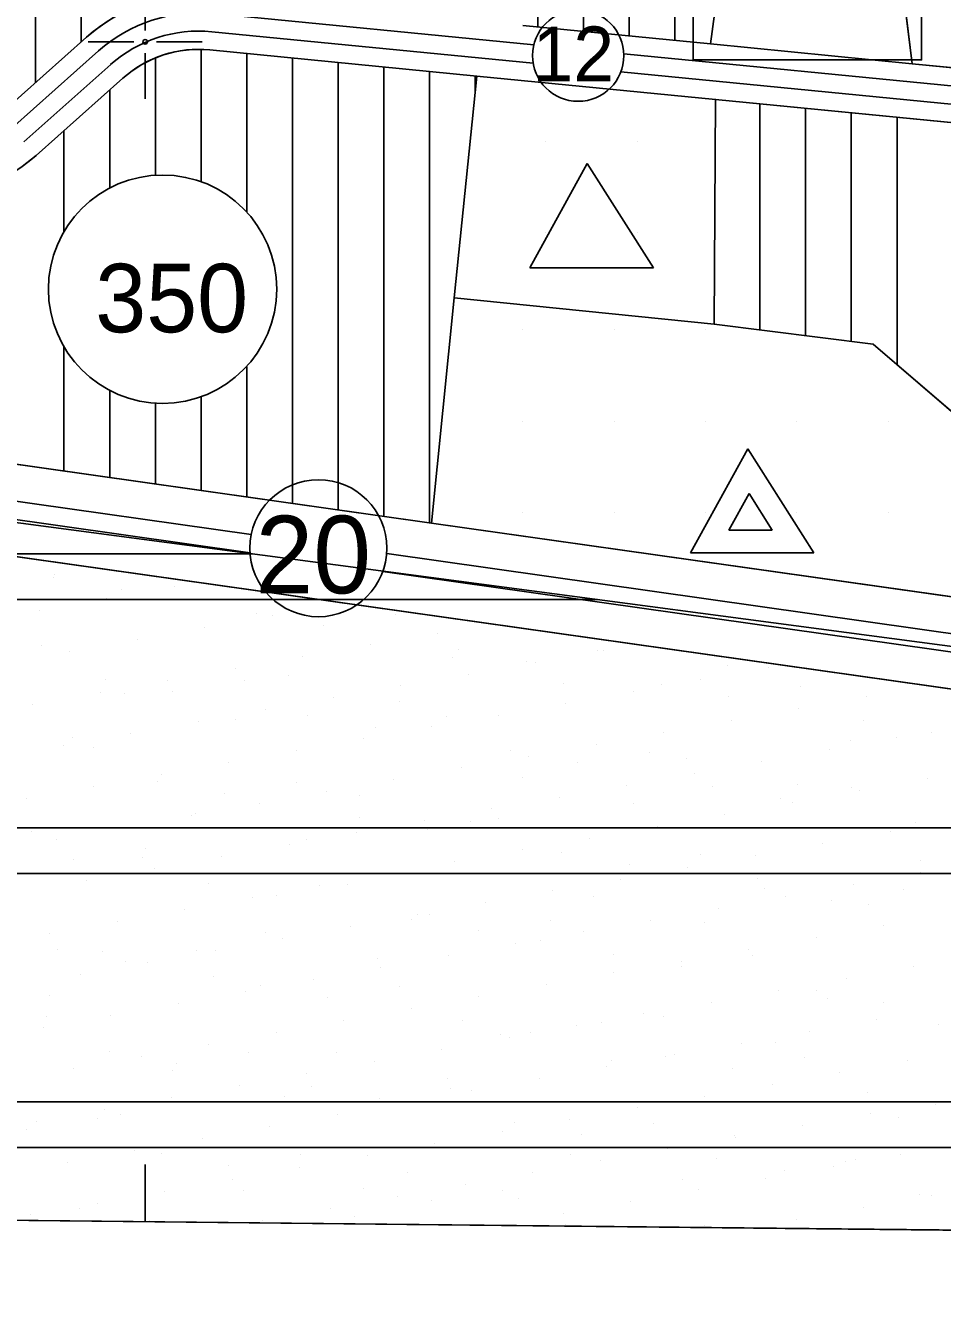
# Model space of a CAD drawing. Extents: x 419109 to 421295, y 4452223 to 4457798.
# Drawn here: x 419473.8 to 419674.5, y 4452223.3 to 4452503.6 of the extents above; entities that cross this region are included whole.
import ezdxf

# ---------------------------------------------------------------- set-up
doc = ezdxf.new("R2010")
doc.units = 0
for name, color, linetype in [('ADA', 7, 'Continuous'), ('ADAKENARI', 7, 'Continuous'), ('Default', 7, 'Continuous'), ('KALDIRIM', 7, 'Continuous'), ('KD_DAIRE', 7, 'Continuous'), ('KD_YGEN', 7, 'Continuous'), ('LJ_SEMBOL', 7, 'Continuous'), ('PAFTALAMA', 7, 'Continuous'), ('PL_AYA_REKREASYON_AL', 7, 'Continuous'), ('PL_K_BHA', 7, 'Continuous'), ('PL_KON_MEV_350', 7, 'Continuous'), ('PL_SAY_ILKOGRETIM', 7, 'Continuous'), ('PL_SAY_ORTAOGRETIM', 7, 'Continuous'), ('SIT_TR_KULTUR', 7, 'Continuous'), ('SM_DAIRE', 7, 'Continuous'), ('SM_TAKS', 7, 'Continuous'), ('SN_3_DERECE_KAYNAK_KORUMA', 7, 'Continuous'), ('SN_KULTUR_REKREASYON', 7, 'Continuous'), ('TR_ILKEGITIM', 7, 'Continuous'), ('TR_ORTAEGITIM', 7, 'Continuous'), ('TR_ORTAYOGUNKONUT', 7, 'Continuous'), ('TR_PARKALANI', 7, 'Continuous')]:
    doc.layers.add(name, color=color, linetype=linetype)

# ---------------------------------------------------------------- blocks, each defined once
blk = doc.blocks.new('POINT_DISPLAY')
at = {"layer": 'Default'}
blk.add_line((0, 0), (0, 0), dxfattribs=at)

msp = doc.modelspace()

# ---------------------------------------------------------------- linework, layer by layer
at = {"layer": 'ADA'}
for p, q in [((419665.17, 4452517.31), (419667.93, 4452495.21)), ((419623.77, 4452499.54), (419625.83, 4452515.34)), ((419572.57, 4452492.51), (419567.66, 4452443.95)), ((419624.88, 4452487.37), (419624.58, 4452438.19)), ((419567.66, 4452443.95), (419562.66, 4452394.61)), ((419624.58, 4452438.19), (419567.66, 4452443.95)), ((419624.58, 4452438.19), (419659.39, 4452433.76)), ((419659.39, 4452433.76), (419690.95, 4452406.62))]:
    msp.add_line(p, q, dxfattribs=at)
at = {"layer": 'ADAKENARI'}
for p, q in [((419623.77, 4452499.54), (419582.69, 4452503.57)), ((419487.12, 4452500.98), (419468.11, 4452484.06)), ((419514.16, 4452498.24), (419572.57, 4452492.51)), ((419667.93, 4452495.21), (419623.77, 4452499.54)), ((419705.11, 4452491.56), (419667.93, 4452495.21)), ((419476.1, 4452475.1), (419495.1, 4452492.02)), ((419572.57, 4452492.51), (419624.88, 4452487.37)), ((419624.88, 4452487.37), (419703.94, 4452479.62)), ((419562.66, 4452394.61), (419462.91, 4452408.73)), ((419687.36, 4452376.95), (419562.66, 4452394.61)), ((419457, 4452389.37), (419746.18, 4452348.42))]:
    msp.add_line(p, q, dxfattribs=at)
for centre, radius, start, end in [((419511.72, 4452473.35), 37, 84.3975, 131.6894), ((419511.72, 4452473.35), 25, 84.3975, 131.6894), ((419451.49, 4452502.73), 37, 263.991, 311.6894)]:
    msp.add_arc(centre, radius, start, end, dxfattribs=at)
at = {"layer": 'KALDIRIM'}
for p, q in [((419514.95, 4452506.2), (419585.06, 4452499.32)), ((419514.55, 4452502.22), (419584.91, 4452495.31)), ((419489.78, 4452498), (419470.77, 4452481.08)), ((419604.77, 4452497.39), (419704.72, 4452487.58)), ((419492.44, 4452495.01), (419473.43, 4452478.09)), ((419604.13, 4452493.43), (419704.33, 4452483.6)), ((419523.21, 4452392.11), (419460.55, 4452400.99)), ((419522.94, 4452388.11), (419459.36, 4452397.12)), ((419747.67, 4452360.33), (419552.86, 4452387.92)), ((419747.18, 4452356.36), (419552.01, 4452384))]:
    msp.add_line(p, q, dxfattribs=at)
for radius in [33, 29]:
    msp.add_arc((419511.72, 4452473.35), radius, 84.3975, 131.6894, dxfattribs=at)
at = {"layer": 'KD_DAIRE'}
for centre, radius in [((419594.78, 4452496.97), 10), ((419537.91, 4452389.11), 15)]:
    msp.add_circle(centre, radius, dxfattribs=at)
at = {"layer": 'LJ_SEMBOL'}
for p, q in [((419619.95, 4452496.05), (419619.95, 4452496.05)), ((419596.77, 4452473.35), (419584.22, 4452450.54)), ((419611.24, 4452450.54), (419596.77, 4452473.35)), ((419584.22, 4452450.54), (419611.24, 4452450.54)), ((419631.89, 4452410.89), (419619.35, 4452388.08)), ((419646.36, 4452388.08), (419631.89, 4452410.89)), ((419632.2, 4452401.07), (419627.8, 4452393.08)), ((419637.27, 4452393.08), (419632.2, 4452401.07)), ((419627.8, 4452393.08), (419637.27, 4452393.08)), ((419619.35, 4452388.08), (419646.36, 4452388.08))]:
    msp.add_line(p, q, dxfattribs=at)
msp.add_lwpolyline([(419619.95, 4452526.05), (419669.95, 4452526.05), (419669.95, 4452496.05), (419619.95, 4452496.05), (419619.95, 4452526.05), (419669.95, 4452526.05)], dxfattribs=at)
at = {"layer": 'PAFTALAMA'}
for p, q in [((419500, 4452502.5), (419500, 4452512.5)), ((419487.5, 4452500), (419497.5, 4452500)), ((419500, 4452497.5), (419500, 4452487.5)), ((419502.5, 4452500), (419512.5, 4452500)), ((419500, 4452241.65), (419500, 4452254.15)), ((419500, 4452241.65), (419500, 4452241.65))]:
    msp.add_line(p, q, dxfattribs=at)
msp.add_lwpolyline([(419138.44, 4455021.89), (419108.72, 4452245.78), (421237.47, 4452223.29), (421266.41, 4454999.4)], dxfattribs=at)
msp.add_circle((419500, 4452500), 0.5, dxfattribs=at)
at = {"layer": 'PL_AYA_REKREASYON_AL'}
for points in [[(419778.1, 4452238.71), (419792.02, 4452290.13), (419795.23, 4452333.06), (419786.03, 4452344.11), (419746.18, 4452348.42), (419457, 4452389.37), (419184.15, 4452521.78), (419179.03, 4452524.04), (419173.77, 4452525.94), (419168.38, 4452527.45), (419162.9, 4452528.58), (419157.35, 4452529.32), (419151.77, 4452529.66), (419146.17, 4452529.6), (419140.59, 4452529.15), (419135.06, 4452528.3), (419129.61, 4452527.06), (419124.25, 4452525.44), (419119.02, 4452523.44), (419113.95, 4452521.08), (419111.65, 4452519.8)], [(419111.65, 4452519.8), (419108.72, 4452245.78), (419778.1, 4452238.71)]]:
    msp.add_lwpolyline(points, dxfattribs=at)
at = {"layer": 'PL_K_BHA'}
msp.add_lwpolyline([(419625.83, 4452515.34), (419665.17, 4452517.31), (419667.93, 4452495.21), (419623.77, 4452499.54)], close=True, dxfattribs=at)
at = {"layer": 'PL_KON_MEV_350'}
for points in [[(419705.11, 4452491.56), (419667.93, 4452495.21), (419665.17, 4452517.31), (419707.45, 4452540.91)], [(419493.3, 4452505.44), (419490.09, 4452503.37), (419487.12, 4452500.98), (419468.11, 4452484.06), (419466.09, 4452482.44), (419463.9, 4452481.03), (419461.58, 4452479.86), (419459.15, 4452478.93), (419456.63, 4452478.27), (419454.06, 4452477.86), (419451.47, 4452477.73), (419448.87, 4452477.87), (419428.33, 4452480.03), (419423.07, 4452480.73), (419417.84, 4452481.7), (419412.68, 4452482.95), (419407.58, 4452484.48), (419402.58, 4452486.27), (419397.68, 4452488.33), (419392.9, 4452490.64), (419388.24, 4452493.2), (419339.7, 4452521.65)], [(419625.83, 4452515.34), (419623.77, 4452499.54), (419582.69, 4452503.57)], [(419473.09, 4452472.69), (419476.1, 4452475.1), (419495.1, 4452492.02), (419497.11, 4452493.64), (419499.27, 4452495.03), (419501.57, 4452496.2), (419503.98, 4452497.13), (419506.47, 4452497.8), (419509.01, 4452498.21), (419511.59, 4452498.35), (419514.16, 4452498.24), (419572.57, 4452492.51), (419567.66, 4452443.95), (419562.66, 4452394.61), (419462.91, 4452408.73)], [(419690.95, 4452406.62), (419659.39, 4452433.76), (419624.58, 4452438.19), (419624.88, 4452487.37), (419703.94, 4452479.62)]]:
    msp.add_lwpolyline(points, dxfattribs=at)
at = {"layer": 'PL_SAY_ILKOGRETIM'}
msp.add_lwpolyline([(419567.66, 4452443.95), (419572.57, 4452492.51), (419624.88, 4452487.37), (419624.58, 4452438.19)], close=True, dxfattribs=at)
at = {"layer": 'PL_SAY_ORTAOGRETIM'}
msp.add_lwpolyline([(419659.39, 4452433.76), (419690.95, 4452406.62), (419690.07, 4452398.95), (419687.36, 4452376.95), (419562.66, 4452394.61), (419567.66, 4452443.95), (419624.58, 4452438.19)], close=True, dxfattribs=at)
at = {"layer": 'SIT_TR_KULTUR'}
for p, q in [((419110.24, 4452387.89), (419523.48, 4452387.89)), ((419110.13, 4452377.89), (419599, 4452377.89)), ((419109.6, 4452327.89), (419793.58, 4452327.89)), ((419109.49, 4452317.89), (419798.71, 4452317.89)), ((419108.96, 4452267.89), (419801.75, 4452267.89)), ((419108.85, 4452257.89), (419798.66, 4452257.89))]:
    msp.add_line(p, q, dxfattribs=at)
at = {"layer": 'SM_DAIRE'}
msp.add_circle((419503.8, 4452445.83), 25, dxfattribs=at)
at = {"layer": 'SN_3_DERECE_KAYNAK_KORUMA'}
msp.add_lwpolyline([(419126.5, 4453906.07), (419108.72, 4452245.78), (420357.81, 4452232.59)], dxfattribs=at)
at = {"layer": 'SN_KULTUR_REKREASYON'}
for points in [[(419792.68, 4452238.55), (419810.25, 4452295.39), (419780.25, 4452353.89), (419451.75, 4452397.39), (419148.75, 4452551.89), (419111.79, 4452532.88)], [(419111.79, 4452532.88), (419108.72, 4452245.78), (419792.68, 4452238.55)]]:
    msp.add_lwpolyline(points, dxfattribs=at)
at = {"layer": 'TR_ORTAYOGUNKONUT'}
for p, q in [((419585.95, 4452503.25), (419585.95, 4452606.58)), ((419595.95, 4452502.27), (419595.95, 4452592.48)), ((419605.95, 4452501.29), (419605.95, 4452587.64)), ((419615.95, 4452500.31), (419615.95, 4452582.8)), ((419485.95, 4452499.95), (419485.95, 4452580.73)), ((419475.95, 4452491.04), (419475.95, 4452578.16)), ((419512.22, 4452469.37), (419512.22, 4452498.33)), ((419522.22, 4452462.73), (419522.22, 4452497.45)), ((419502.22, 4452470.78), (419502.22, 4452496.45)), ((419532.22, 4452398.92), (419532.22, 4452496.46)), ((419542.22, 4452397.5), (419542.22, 4452495.48)), ((419552.22, 4452396.09), (419552.22, 4452494.5)), ((419562.22, 4452394.67), (419562.22, 4452493.52)), ((419572.22, 4452489), (419572.22, 4452492.54)), ((419492.22, 4452467.99), (419492.22, 4452489.46)), ((419634.58, 4452436.92), (419634.58, 4452486.42)), ((419644.58, 4452435.65), (419644.58, 4452485.44)), ((419654.58, 4452434.38), (419654.58, 4452484.46)), ((419664.58, 4452429.3), (419664.58, 4452483.48)), ((419482.22, 4452458.46), (419482.22, 4452480.56)), ((419482.22, 4452406), (419482.22, 4452433.21)), ((419522.22, 4452400.34), (419522.22, 4452428.93)), ((419492.22, 4452404.58), (419492.22, 4452423.68)), ((419512.22, 4452401.75), (419512.22, 4452422.29)), ((419502.22, 4452403.17), (419502.22, 4452420.88))]:
    msp.add_line(p, q, dxfattribs=at)

# ---------------------------------------------------------------- block references
at = {"layer": 'TR_ILKEGITIM', "xscale": 0.1, "yscale": 0.10000000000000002}
for p in [(419587.66, 4452478.19), (419607.66, 4452478.19), (419587.66, 4452458.19), (419607.66, 4452458.19)]:
    msp.add_blockref('POINT_DISPLAY', p, dxfattribs=at)
at = {"layer": 'TR_ORTAEGITIM', "xscale": 0.1, "yscale": 0.10000000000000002}
for p in [(419582.66, 4452436.95), (419602.66, 4452436.95), (419622.66, 4452436.95), (419582.66, 4452416.95), (419602.66, 4452416.95), (419622.66, 4452416.95), (419642.66, 4452416.95), (419662.66, 4452416.95), (419582.66, 4452396.95), (419602.66, 4452396.95), (419622.66, 4452396.95), (419642.66, 4452396.95), (419662.66, 4452396.95)]:
    msp.add_blockref('POINT_DISPLAY', p, dxfattribs=at)
at = {"layer": 'TR_PARKALANI', "xscale": 0.1, "yscale": 0.10000000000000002}
for p in [(419480, 4452382.63), (419480.07, 4452383.45), (419494.78, 4452380.03), (419506.38, 4452380.68), (419491.61, 4452378.08), (419504.42, 4452377.77), (419542.58, 4452376.91), (419476.84, 4452375.47), (419524.32, 4452374.82), (419527.81, 4452374.3), (419554.73, 4452374.53), (419513.04, 4452371.7), (419539.09, 4452372.21), (419498.27, 4452369.1), (419564.02, 4452370.53), (419477.4, 4452367.86), (419483.5, 4452366.49), (419549.25, 4452367.93), (419568.64, 4452367), (419599.05, 4452366.72), (419600.22, 4452366.76), (419534.47, 4452365.32), (419567.2, 4452365.18), (419583.41, 4452364.4), (419585.45, 4452364.16), (419627.38, 4452363.47), (419636.43, 4452362.99), (419491.3, 4452360.33), (419504.93, 4452360.12), (419519.7, 4452362.72), (419521.71, 4452360.04), (419531.36, 4452361.22), (419570.68, 4452361.55), (419621.65, 4452360.39), (419490.16, 4452357.51), (419495.53, 4452357.26), (419506.07, 4452357.73), (419555.91, 4452358.95), (419591.55, 4452359.5), (419606.88, 4452357.78), (419612.95, 4452359.19), (419643.36, 4452358.9), (419475.38, 4452354.91), (419541.13, 4452356.35), (419555.71, 4452355.54), (419592.11, 4452355.18), (419627.72, 4452356.58), (419657.86, 4452356.62), (419519.87, 4452351.58), (419526.36, 4452353.74), (419535.62, 4452352.52), (419566.03, 4452352.23), (419577.34, 4452352.57), (419643.09, 4452354.01), (419511.59, 4452351.14), (419550.39, 4452349.91), (419562.57, 4452349.97), (419613.54, 4452348.8), (419628.32, 4452351.41), (419657.27, 4452351.37), (419672.04, 4452348.77), (419484.04, 4452347.62), (419496.82, 4452348.53), (419547.79, 4452347.37), (419598.77, 4452346.2), (419654.33, 4452346.91), (419664.52, 4452347.64), (419482.05, 4452345.93), (419488.7, 4452345.56), (419533.02, 4452344.76), (419579.93, 4452344.7), (419584, 4452343.59), (419610.35, 4452344.42), (419649.75, 4452345.03), (419518.25, 4452342.16), (419569.23, 4452340.99), (419594.71, 4452342.1), (419618.49, 4452342.95), (419634.98, 4452342.43), (419502.6, 4452338.03), (419503.48, 4452339.55), (419533.01, 4452337.74), (419554.45, 4452338.39), (419582.65, 4452338.99), (419620.2, 4452339.82), (419671.18, 4452338.66), (419488.71, 4452336.95), (419517.37, 4452335.42), (419539.68, 4452335.78), (419546.82, 4452335.02), (419605.43, 4452337.22), (419624.25, 4452336.89), (419642.84, 4452337.27), (419654.66, 4452336.6), (419656.41, 4452336.05), (419473.93, 4452334.34), (419524.91, 4452333.18), (419575.89, 4452332.01), (419590.66, 4452334.62), (419607, 4452333.31), (419639.02, 4452334.28), (419641.64, 4452333.45), (419510.14, 4452330.57), (419510.98, 4452331.06), (419546.92, 4452330.22), (419561.12, 4452329.41), (419571.16, 4452329.35), (419577.33, 4452329.93), (419626.86, 4452330.84), (419475.14, 4452327.1), (419495.37, 4452327.97), (419546.34, 4452326.8), (419561.69, 4452327.61), (419612.09, 4452328.24), (419663.07, 4452327.07), (419668.57, 4452329.07), (419480.59, 4452325.36), (419531.57, 4452324.2), (419535.33, 4452325.38), (419597.32, 4452325.64), (419648.3, 4452324.47), (419484.36, 4452320.94), (419499.49, 4452321.42), (419500, 4452323.26), (419516.8, 4452321.59), (419582.55, 4452323.03), (419591.23, 4452322.4), (419621.65, 4452322.12), (419633.52, 4452321.86), (419502.03, 4452318.99), (419567.78, 4452320.43), (419606.01, 4452319.8), (419618.75, 4452319.26), (419669.73, 4452318.09), (419669.78, 4452320.72), (419487.25, 4452316.38), (419513.9, 4452315.73), (419538.23, 4452315.22), (419544.31, 4452315.44), (419553, 4452317.82), (419603.98, 4452316.66), (419633.94, 4452316.75), (419654.96, 4452315.49), (419523.46, 4452312.61), (419528.67, 4452313.12), (419589.21, 4452314.05), (419598.11, 4452312.79), (419635.55, 4452314.59), (419640.19, 4452312.88), (419665.96, 4452314.3), (419508.69, 4452310.01), (419574.44, 4452311.45), (419625.41, 4452310.28), (419650.32, 4452311.98), (419658.29, 4452311.08), (419493.92, 4452307.4), (419558.22, 4452307.91), (419559.66, 4452308.84), (419562.27, 4452308.83), (419588.63, 4452307.63), (419610.64, 4452307.68), (419622.45, 4452307.11), (419479.14, 4452304.8), (419526.43, 4452304.87), (419544.89, 4452306.24), (419572.99, 4452305.31), (419595.87, 4452305.07), (419661.62, 4452306.51), (419480.88, 4452301.24), (419530.12, 4452303.63), (419581.1, 4452302.47), (419586.62, 4452303.15), (419632.07, 4452301.3), (419646.85, 4452303.91), (419490.6, 4452300.9), (419495.66, 4452298.64), (419500.58, 4452298.42), (419511.3, 4452300.96), (419515.35, 4452301.03), (419550.78, 4452299.19), (419566.32, 4452299.86), (419602.53, 4452300.1), (419617.3, 4452298.7), (419632.95, 4452299.81), (419485.8, 4452295.82), (419551.55, 4452297.26), (419602.53, 4452296.09), (419617.31, 4452297.5), (419668.28, 4452297.53), (419514.94, 4452295.22), (419525.2, 4452293.43), (419536.78, 4452294.65), (419555.61, 4452293.14), (419587.76, 4452293.49), (419653.51, 4452294.93), (419479.11, 4452291.26), (419522.01, 4452292.05), (419539.97, 4452290.82), (419572.99, 4452290.88), (419638.73, 4452292.32), (419646.85, 4452292.29), (419649.4, 4452290.56), (419507.24, 4452289.44), (419558.21, 4452288.28), (419609.19, 4452287.11), (419623.96, 4452289.72), (419661.62, 4452289.68), (419478.28, 4452286.47), (419492.46, 4452286.84), (419543.44, 4452285.67), (419569.52, 4452285.61), (419594.42, 4452284.51), (419599.93, 4452285.33), (419613.56, 4452286.6), (419660.17, 4452285.95), (419673.74, 4452284.88), (419477.69, 4452284.23), (419528.67, 4452283.07), (419577.72, 4452282.63), (419579.65, 4452281.9), (419584.29, 4452283.01), (419645.39, 4452283.34), (419492.18, 4452278.94), (419513.9, 4452280.46), (419564.87, 4452279.3), (419630.62, 4452280.74), (419637.91, 4452280.92), (419499.12, 4452277.86), (419506.95, 4452276.34), (419522.6, 4452278.66), (419541.89, 4452278.67), (419550.1, 4452276.69), (419602.07, 4452276.95), (419613.83, 4452277.8), (419615.85, 4452278.13), (419644.24, 4452277.51), (419666.83, 4452276.97), (419484.35, 4452275.25), (419506.05, 4452274.71), (419535.33, 4452274.09), (419601.08, 4452275.53), (419628.6, 4452275.19), (419652.06, 4452274.36), (419520.56, 4452271.48), (419536.5, 4452271.13), (419566.23, 4452272.99), (419566.91, 4452270.84), (419571.53, 4452270.32), (419586.31, 4452272.92), (419637.28, 4452271.76), (419505.79, 4452268.88), (419530.4, 4452269.03), (419551.27, 4452268.52), (419556.76, 4452267.71), (419622.51, 4452269.15), (419658.15, 4452269.98), (419673.49, 4452267.99), (419491.01, 4452266.27), (419494.56, 4452265.07), (419541.99, 4452265.11), (419607.74, 4452266.55), (419658.72, 4452265.38), (419672.92, 4452267.38), (419476.24, 4452263.67), (419489.58, 4452264.17), (419527.22, 4452262.5), (419580.82, 4452263.31), (419592.97, 4452263.94), (419611.23, 4452263.03), (419643.94, 4452262.78), (419664.85, 4452264.36), (419473.94, 4452261.85), (419512.45, 4452259.9), (419578.19, 4452261.34), (419595.59, 4452260.71), (419629.01, 4452260.4), (419629.17, 4452260.17), (419497.67, 4452257.29), (419503.48, 4452256.64), (419533.89, 4452256.35), (419563.42, 4452258.73), (419593.18, 4452256.44), (419614.4, 4452257.57), (419665.38, 4452256.4), (419482.9, 4452254.69), (419518.25, 4452254.04), (419533.88, 4452253.52), (419548.65, 4452256.13), (419599.63, 4452254.96), (419625.13, 4452255.5), (419650.6, 4452253.8), (419653.36, 4452254.72), (419655.54, 4452255.21), (419519.11, 4452250.92), (419557.34, 4452252.48), (419584.86, 4452252.36), (419617.52, 4452250.76), (419635.83, 4452251.19), (419639.9, 4452252.89), (419504.33, 4452248.31), (419521.5, 4452248.51), (419547.8, 4452248.83), (419570.08, 4452249.75), (419578.21, 4452248.54), (419621.06, 4452248.59), (419489.56, 4452245.71), (419555.31, 4452247.15), (419562.57, 4452246.22), (419581.69, 4452246.8), (419606.29, 4452245.98), (419669.45, 4452247.68), (419672.04, 4452247.42), (419474.79, 4452243.1), (419485.67, 4452244.55), (419540.54, 4452244.54), (419545.85, 4452242.83), (419591.52, 4452243.38), (419657.26, 4452244.82), (419500.88, 4452241.87), (419525.77, 4452241.94), (419592.11, 4452241.01), (419622.53, 4452240.73), (419642.49, 4452242.21)]:
    msp.add_blockref('POINT_DISPLAY', p, dxfattribs=at)

# ---------------------------------------------------------------- texts
at = {"layer": 'KD_YGEN'}
for s, height, p in [('12', 12, (419584.8, 4452491.35)), ('20', 17, (419524.15, 4452379.22))]:
    msp.add_text(s, height=height, dxfattribs=at).set_placement(p)
at = {"layer": 'SM_TAKS'}
msp.add_text('350', height=15, dxfattribs=at).set_placement((419489.06, 4452436.39))

doc.saveas('drawing.dxf')
